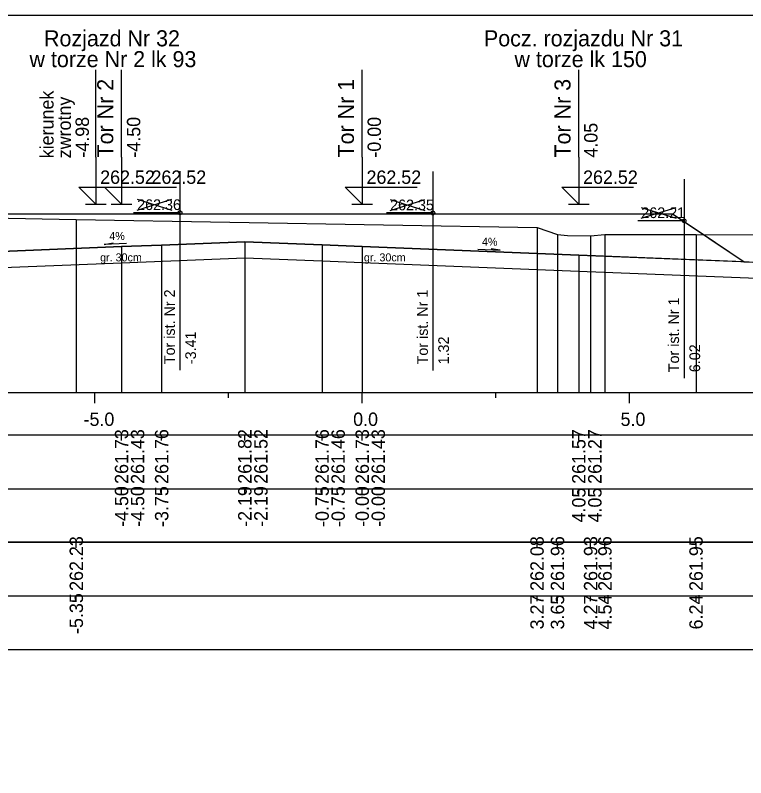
# Model space of a CAD drawing. Extents: x 6516023 to 6560129, y 5513077 to 5529206.
# Drawn here: x 6518408.73 to 6518422.39, y 5514565.91 to 5514580.16 of the extents above; entities that cross this region are included whole.
import ezdxf

# ---------------------------------------------------------------- set-up
doc = ezdxf.new("R2010")
doc.units = 0
for name, color, linetype in [('IR_default', 7, 'Continuous'), ('TOR_PRZEK_P-komponent', 7, 'Continuous'), ('TOR_PRZEK_P-opisy', 7, 'Continuous'), ('TOR_PRZEK_P-tabelka istniejace', 7, 'Continuous'), ('TOR_PRZEK_P-tabelka projektowane', 7, 'Continuous'), ('TOR_PRZEK_P-teren istniejacy', 7, 'Continuous'), ('TOR_PRZEK_P-tory istniejace', 7, 'Continuous'), ('TOR_PRZEK_P-tory projektowane', 7, 'Continuous'), ('TOR_PRZEK_P-uklad odniesienia', 7, 'Continuous'), ('TOR_PRZEK_P-warstwa ochronna I', 7, 'Continuous'), ('TOR_PRZEK_P-warstwa ochronna II', 7, 'Continuous'), ('TOR_RAMKI-ramka+tabelka 1', 7, 'Continuous')]:
    doc.layers.add(name, color=color, linetype=linetype)

msp = doc.modelspace()

# ---------------------------------------------------------------- linework, layer by layer
at = {"layer": 'IR_default'}
msp.add_lwpolyline([(6518408.043, 5514576.445), (6518408.963, 5514576.445), (6518411.063, 5514576.445), (6518412.463, 5514576.445), (6518413.063, 5514576.445), (6518413.463, 5514576.445), (6518415.563, 5514576.445), (6518416.963, 5514576.445), (6518417.293, 5514576.445), (6518417.513, 5514576.445), (6518421.013, 5514576.445), (6518421.549, 5514576.087), (6518422.354, 5514575.551), (6518422.838, 5514575.531)], dxfattribs=at)
at = {"layer": 'TOR_PRZEK_P-komponent'}
msp.add_lwpolyline([(6518403.163, 5514576.446), (6518406.663, 5514576.446), (6518408.963, 5514576.445), (6518412.463, 5514576.445), (6518413.463, 5514576.445), (6518416.963, 5514576.445), (6518417.513, 5514576.445), (6518421.013, 5514576.445), (6518422.354, 5514575.551), (6518419.263, 5514575.674), (6518415.213, 5514575.836), (6518414.463, 5514575.866), (6518413.018, 5514575.924), (6518411.463, 5514575.862), (6518410.713, 5514575.832), (6518408.013, 5514575.724), (6518407.613, 5514575.728), (6518404.913, 5514575.836), (6518404.163, 5514575.866), (6518402.913, 5514575.916), (6518402.333, 5514575.892)], close=True, dxfattribs=at)
at = {"layer": 'TOR_PRZEK_P-opisy'}
for points in [[(6518410.807, 5514575.89), (6518410.389, 5514575.871), (6518410.557, 5514575.9)], [(6518417.373, 5514575.783), (6518417.791, 5514575.764), (6518417.623, 5514575.793)]]:
    msp.add_lwpolyline(points, dxfattribs=at)
at = {"layer": 'TOR_PRZEK_P-tabelka istniejace'}
for p, q in [((6518409.867, 5514570.206), (6518409.867, 5514570.306)), ((6518418.482, 5514570.206), (6518418.482, 5514570.306)), ((6518418.864, 5514570.206), (6518418.864, 5514570.306)), ((6518419.484, 5514570.206), (6518419.484, 5514570.306)), ((6518419.752, 5514570.206), (6518419.752, 5514570.306)), ((6518421.455, 5514570.206), (6518421.455, 5514570.306)), ((6518379.163, 5514569.306), (6518442.963, 5514569.306)), ((6518409.867, 5514569.206), (6518409.867, 5514569.306)), ((6518418.482, 5514569.206), (6518418.482, 5514569.306)), ((6518418.864, 5514569.206), (6518418.864, 5514569.306)), ((6518419.484, 5514569.206), (6518419.484, 5514569.306)), ((6518419.752, 5514569.206), (6518419.752, 5514569.306)), ((6518421.455, 5514569.206), (6518421.455, 5514569.306))]:
    msp.add_line(p, q, dxfattribs=at)
for points in [[(6518409.867, 5514576.341), (6518409.867, 5514573.306), (6518409.867, 5514573.176), (6518409.867, 5514573.106)], [(6518418.482, 5514576.188), (6518418.482, 5514573.306), (6518418.482, 5514573.176), (6518418.482, 5514573.106)], [(6518418.864, 5514576.061), (6518418.864, 5514573.306), (6518418.864, 5514573.176), (6518418.864, 5514573.106)], [(6518419.484, 5514576.033), (6518419.484, 5514573.306), (6518419.484, 5514573.176), (6518419.484, 5514573.106)], [(6518419.752, 5514576.061), (6518419.752, 5514573.306), (6518419.752, 5514573.176), (6518419.752, 5514573.106)], [(6518421.455, 5514576.06), (6518421.455, 5514573.306), (6518421.455, 5514573.176), (6518421.455, 5514573.106)]]:
    msp.add_lwpolyline(points, dxfattribs=at)
msp.add_lwpolyline([(6518379.163, 5514570.306), (6518379.163, 5514568.306), (6518442.963, 5514568.306), (6518442.963, 5514570.306)], close=True, dxfattribs=at)
at = {"layer": 'TOR_PRZEK_P-tabelka projektowane'}
for p, q in [((6518410.713, 5514572.206), (6518410.713, 5514572.306)), ((6518410.713, 5514572.206), (6518410.713, 5514572.306)), ((6518411.463, 5514572.206), (6518411.463, 5514572.306)), ((6518413.018, 5514572.206), (6518413.018, 5514572.306)), ((6518413.018, 5514572.206), (6518413.018, 5514572.306)), ((6518414.463, 5514572.206), (6518414.463, 5514572.306)), ((6518414.463, 5514572.206), (6518414.463, 5514572.306)), ((6518415.213, 5514572.206), (6518415.213, 5514572.306)), ((6518415.213, 5514572.206), (6518415.213, 5514572.306)), ((6518419.263, 5514572.206), (6518419.263, 5514572.306)), ((6518419.263, 5514572.206), (6518419.263, 5514572.306)), ((6518379.163, 5514571.306), (6518442.963, 5514571.306)), ((6518410.713, 5514571.206), (6518410.713, 5514571.306)), ((6518410.713, 5514571.206), (6518410.713, 5514571.306)), ((6518411.463, 5514571.206), (6518411.463, 5514571.306)), ((6518413.018, 5514571.206), (6518413.018, 5514571.306)), ((6518413.018, 5514571.206), (6518413.018, 5514571.306)), ((6518414.463, 5514571.206), (6518414.463, 5514571.306)), ((6518414.463, 5514571.206), (6518414.463, 5514571.306)), ((6518415.213, 5514571.206), (6518415.213, 5514571.306)), ((6518415.213, 5514571.206), (6518415.213, 5514571.306)), ((6518419.263, 5514571.206), (6518419.263, 5514571.306)), ((6518419.263, 5514571.206), (6518419.263, 5514571.306))]:
    msp.add_line(p, q, dxfattribs=at)
for points in [[(6518413.018, 5514575.924), (6518413.018, 5514573.306), (6518413.018, 5514573.176), (6518413.018, 5514573.106)], [(6518414.463, 5514575.866), (6518414.463, 5514573.306), (6518414.463, 5514573.176), (6518414.463, 5514573.106)], [(6518410.713, 5514575.832), (6518410.713, 5514573.306), (6518410.713, 5514573.176), (6518410.713, 5514573.106)], [(6518411.463, 5514575.862), (6518411.463, 5514573.306), (6518411.463, 5514573.176), (6518411.463, 5514573.106)], [(6518415.213, 5514575.836), (6518415.213, 5514573.306), (6518415.213, 5514573.176), (6518415.213, 5514573.106)], [(6518413.018, 5514575.624), (6518413.018, 5514573.306), (6518413.018, 5514573.176), (6518413.018, 5514573.106)], [(6518419.263, 5514575.674), (6518419.263, 5514573.306), (6518419.263, 5514573.176), (6518419.263, 5514573.106)], [(6518410.713, 5514575.532), (6518410.713, 5514573.306), (6518410.713, 5514573.176), (6518410.713, 5514573.106)], [(6518414.463, 5514575.566), (6518414.463, 5514573.306), (6518414.463, 5514573.176), (6518414.463, 5514573.106)], [(6518415.213, 5514575.536), (6518415.213, 5514573.306), (6518415.213, 5514573.176), (6518415.213, 5514573.106)], [(6518419.263, 5514575.374), (6518419.263, 5514573.306), (6518419.263, 5514573.176), (6518419.263, 5514573.106)]]:
    msp.add_lwpolyline(points, dxfattribs=at)
msp.add_lwpolyline([(6518379.163, 5514572.306), (6518379.163, 5514570.306), (6518442.963, 5514570.306), (6518442.963, 5514572.306)], close=True, dxfattribs=at)
at = {"layer": 'TOR_PRZEK_P-teren istniejacy'}
msp.add_lwpolyline([(6518382.963, 5514574.736), (6518386.521, 5514574.735), (6518388.306, 5514574.741), (6518390.734, 5514574.71), (6518392.375, 5514574.679), (6518398.306, 5514574.744), (6518398.879, 5514574.605), (6518399.226, 5514574.476), (6518400.287, 5514574.203), (6518402.405, 5514575.418), (6518404.044, 5514576.206), (6518404.888, 5514576.297), (6518406.18, 5514576.255), (6518407.759, 5514576.316), (6518408.276, 5514576.369), (6518409.867, 5514576.341), (6518418.482, 5514576.188), (6518418.864, 5514576.061), (6518419.051, 5514576.038), (6518419.484, 5514576.033), (6518419.752, 5514576.061), (6518421.455, 5514576.06), (6518422.545, 5514576.053)], dxfattribs=at)
at = {"layer": 'TOR_PRZEK_P-tory istniejace'}
for p, q in [((6518411.804, 5514577.241), (6518411.804, 5514573.521)), ((6518416.535, 5514577.236), (6518416.535, 5514573.516)), ((6518421.231, 5514577.091), (6518421.231, 5514573.371)), ((6518411.005, 5514576.513), (6518411.656, 5514576.716)), ((6518411.005, 5514576.716), (6518411.656, 5514576.513)), ((6518415.735, 5514576.508), (6518416.387, 5514576.711)), ((6518415.735, 5514576.711), (6518416.387, 5514576.508)), ((6518411.805, 5514576.466), (6518410.939, 5514576.466)), ((6518416.535, 5514576.461), (6518415.669, 5514576.461)), ((6518420.432, 5514576.363), (6518421.084, 5514576.566)), ((6518420.432, 5514576.566), (6518421.084, 5514576.363)), ((6518421.232, 5514576.316), (6518420.366, 5514576.316))]:
    msp.add_line(p, q, dxfattribs=at)
for centre in [(6518411.805, 5514576.466), (6518416.535, 5514576.461), (6518421.232, 5514576.316)]:
    msp.add_circle(centre, 0.035, dxfattribs=at)
at = {"layer": 'TOR_PRZEK_P-tory projektowane'}
for p, q in [((6518410.233, 5514577.503), (6518410.233, 5514579.135)), ((6518410.713, 5514577.503), (6518410.713, 5514579.135)), ((6518415.213, 5514577.503), (6518415.213, 5514579.135)), ((6518419.263, 5514577.502), (6518419.263, 5514579.135)), ((6518410.233, 5514577.503), (6518410.233, 5514576.625)), ((6518410.713, 5514577.503), (6518410.713, 5514576.625)), ((6518415.213, 5514577.503), (6518415.213, 5514576.625)), ((6518419.263, 5514577.502), (6518419.263, 5514576.625)), ((6518410.233, 5514576.625), (6518409.914, 5514576.944)), ((6518409.914, 5514576.944), (6518411.258, 5514576.944)), ((6518410.713, 5514576.625), (6518410.394, 5514576.944)), ((6518410.394, 5514576.944), (6518411.738, 5514576.944)), ((6518415.213, 5514576.625), (6518414.894, 5514576.944)), ((6518414.894, 5514576.944), (6518416.238, 5514576.944)), ((6518419.263, 5514576.625), (6518418.944, 5514576.944)), ((6518418.944, 5514576.944), (6518420.288, 5514576.944)), ((6518410.041, 5514576.625), (6518410.425, 5514576.625)), ((6518410.521, 5514576.625), (6518410.905, 5514576.625)), ((6518415.021, 5514576.625), (6518415.405, 5514576.625)), ((6518419.071, 5514576.625), (6518419.455, 5514576.625))]:
    msp.add_line(p, q, dxfattribs=at)
at = {"layer": 'TOR_PRZEK_P-uklad odniesienia'}
for p, q in [((6518382.963, 5514573.106), (6518442.963, 5514573.106)), ((6518410.213, 5514572.906), (6518410.213, 5514573.106)), ((6518412.713, 5514573.006), (6518412.713, 5514573.106)), ((6518415.213, 5514572.906), (6518415.213, 5514573.106)), ((6518417.713, 5514573.006), (6518417.713, 5514573.106)), ((6518420.213, 5514572.906), (6518420.213, 5514573.106))]:
    msp.add_line(p, q, dxfattribs=at)
at = {"layer": 'TOR_PRZEK_P-warstwa ochronna I'}
msp.add_lwpolyline([(6518407.948, 5514575.425), (6518408.013, 5514575.424), (6518410.713, 5514575.532), (6518413.018, 5514575.624), (6518414.463, 5514575.566), (6518415.213, 5514575.536), (6518419.263, 5514575.374), (6518424.181, 5514575.178)], dxfattribs=at)
at = {"layer": 'TOR_PRZEK_P-warstwa ochronna II'}
msp.add_lwpolyline([(6518396.138, 5514574.72), (6518397.057, 5514574.108), (6518397.457, 5514574.108), (6518400.913, 5514575.836), (6518402.913, 5514575.916), (6518404.163, 5514575.866), (6518404.913, 5514575.836), (6518407.613, 5514575.728), (6518408.013, 5514575.724), (6518410.713, 5514575.832), (6518411.463, 5514575.862), (6518413.018, 5514575.924), (6518414.463, 5514575.866), (6518415.213, 5514575.836), (6518419.263, 5514575.674), (6518423.563, 5514575.502), (6518425.695, 5514574.382), (6518426.095, 5514574.382), (6518426.687, 5514574.776), (6518430.349, 5514574.724)], dxfattribs=at)
at = {"layer": 'TOR_RAMKI-ramka+tabelka 1'}
msp.add_lwpolyline([(6518269.513, 5514580.156), (6518517.013, 5514580.156), (6518517.013, 5514551.656), (6518269.513, 5514551.656)], close=True, dxfattribs=at)

# ---------------------------------------------------------------- texts
at = {"layer": 'TOR_PRZEK_P-opisy'}
for rotation, p in [(0.1515, (6518410.484, 5514575.956)), (359.8485, (6518417.452, 5514575.849))]:
    msp.add_text('4%', height=0.15, rotation=rotation, dxfattribs=at).set_placement(p)
at = {"layer": 'TOR_PRZEK_P-tabelka istniejace'}
for s, p in [('262.23', (6518409.992, 5514569.398)), ('262.08', (6518418.607, 5514569.398)), ('261.96', (6518418.989, 5514569.398)), ('261.93', (6518419.609, 5514569.398)), ('261.96', (6518419.877, 5514569.398)), ('261.95', (6518421.58, 5514569.397)), ('-5.35', (6518409.992, 5514568.593)), ('3.27', (6518418.607, 5514568.678)), ('3.65', (6518418.989, 5514568.677)), ('4.27', (6518419.609, 5514568.678)), ('4.54', (6518419.877, 5514568.678)), ('6.24', (6518421.58, 5514568.678))]:
    msp.add_text(s, height=0.25, rotation=90, dxfattribs=at).set_placement(p)
at = {"layer": 'TOR_PRZEK_P-tabelka projektowane'}
for s, p in [('261.73', (6518410.838, 5514571.398)), ('261.43', (6518411.138, 5514571.398)), ('261.76', (6518411.588, 5514571.398)), ('261.82', (6518413.143, 5514571.4)), ('261.52', (6518413.443, 5514571.4)), ('261.76', (6518414.588, 5514571.398)), ('261.46', (6518414.888, 5514571.398)), ('261.73', (6518415.338, 5514571.398)), ('261.43', (6518415.638, 5514571.398)), ('261.57', (6518419.388, 5514571.398)), ('261.27', (6518419.688, 5514571.398)), ('-4.50', (6518410.838, 5514570.594)), ('-4.50', (6518411.138, 5514570.594)), ('-3.75', (6518411.588, 5514570.593)), ('-2.19', (6518413.143, 5514570.594)), ('-2.19', (6518413.443, 5514570.594)), ('-0.75', (6518414.588, 5514570.593)), ('-0.75', (6518414.888, 5514570.593)), ('-0.00', (6518415.338, 5514570.594)), ('-0.00', (6518415.638, 5514570.594)), ('4.05', (6518419.388, 5514570.677)), ('4.05', (6518419.688, 5514570.677))]:
    msp.add_text(s, height=0.25, rotation=90, dxfattribs=at).set_placement(p)
at = {"layer": 'TOR_PRZEK_P-tory istniejace'}
for s, p in [('262.36', (6518411.005, 5514576.516)), ('262.35', (6518415.735, 5514576.511)), ('262.21', (6518420.432, 5514576.366))]:
    msp.add_text(s, height=0.2, dxfattribs=at).set_placement(p)
for s, rotation, p in [('Tor ist. Nr 2', 90.0511, (6518411.711, 5514573.635)), ('Tor ist. Nr 1', 90.0511, (6518416.441, 5514573.631)), ('Tor ist. Nr 1', 90.0511, (6518421.138, 5514573.485)), ('-3.41', 90, (6518412.105, 5514573.636)), ('1.32', 90, (6518416.835, 5514573.631)), ('6.02', 90, (6518421.532, 5514573.486))]:
    msp.add_text(s, height=0.2, rotation=rotation, dxfattribs=at).set_placement(p)
at = {"layer": 'TOR_PRZEK_P-tory projektowane'}
for s, height, rotation, p in [('Rozjazd Nr 32', 0.3, 360, (6518409.263, 5514579.575)), ('Pocz. rozjazdu Nr 31', 0.3, 360, (6518417.489, 5514579.575)), ('w torze Nr 2 lk 93', 0.3, 360, (6518408.991, 5514579.186)), ('w torze lk 150', 0.3, 360, (6518418.06, 5514579.186)), ('Tor Nr 2', 0.3, 90, (6518410.558, 5514577.497)), ('Tor Nr 1', 0.3, 90, (6518415.058, 5514577.497)), ('Tor Nr 3', 0.3, 90, (6518419.108, 5514577.496)), ('kierunek', 0.25, 90, (6518409.442, 5514577.483)), ('zwrotny', 0.25, 90, (6518409.765, 5514577.483)), ('-4.98', 0.25, 90, (6518410.103, 5514577.495)), ('-4.50', 0.25, 90, (6518411.063, 5514577.495)), ('-0.00', 0.25, 90, (6518415.563, 5514577.495)), ('4.05', 0.25, 90, (6518419.613, 5514577.495))]:
    msp.add_text(s, height=height, rotation=rotation, dxfattribs=at).set_placement(p)
for p in [(6518410.313, 5514577.005), (6518411.273, 5514577.005), (6518415.293, 5514577.005), (6518419.343, 5514577.005)]:
    msp.add_text('262.52', height=0.25, dxfattribs=at).set_placement(p)
at = {"layer": 'TOR_PRZEK_P-uklad odniesienia'}
for s, p in [('-5.0', (6518410.002, 5514572.481)), ('0.0', (6518415.044, 5514572.481)), ('5.0', (6518420.044, 5514572.481))]:
    msp.add_text(s, height=0.25, dxfattribs=at).set_placement(p)
at = {"layer": 'TOR_PRZEK_P-warstwa ochronna I'}
for p in [(6518410.312, 5514575.556), (6518415.245, 5514575.556)]:
    msp.add_text('gr. 30cm', height=0.15, dxfattribs=at).set_placement(p)

doc.saveas('drawing.dxf')
